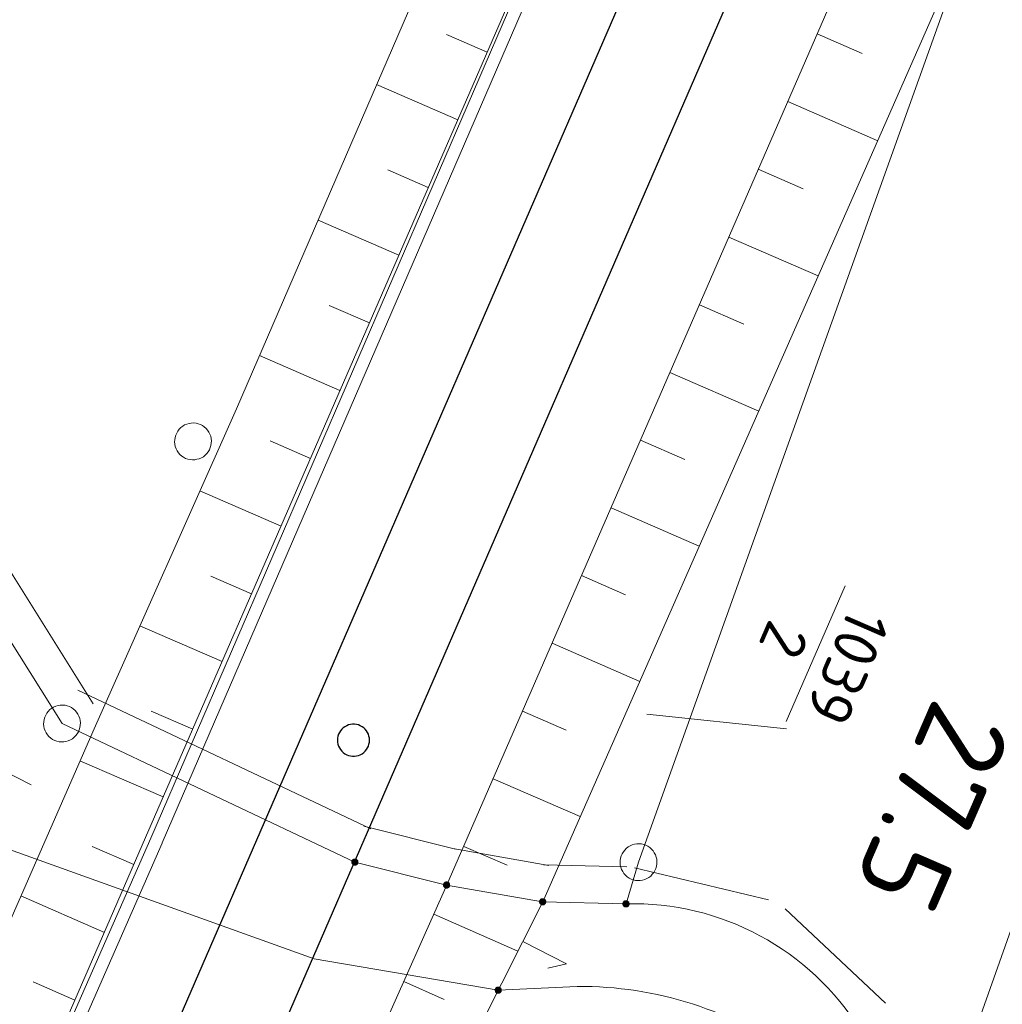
# Model space of a CAD drawing. Header units: metres. Extents: x 3425540 to 3446143, y 5432760 to 5444637.
# Tile 492 of 656: x 3436865 to 3436905, y 5443604 to 5443644. Entities that reach past the tile are written whole.
import ezdxf
from ezdxf.enums import TextEntityAlignment as Align

# ---------------------------------------------------------------- set-up
doc = ezdxf.new("R2010")
doc.units = ezdxf.units.M
for name, color, linetype, lineweight in [('B_Bestand', 9, 'Continuous', 18), ('B_Böschung', 9, 'Continuous', 18), ('B_Flurgrenzen', 9, 'Continuous', 18), ('B_Gleisachse', 9, 'Continuous', 25), ('B_Kilometrierung', 9, 'Continuous', 25), ('Bestand Kabeltröge', 9, 'Continuous', 18)]:
    doc.layers.add(name, color=color, linetype=linetype, lineweight=lineweight)
doc.styles.get("Standard").update_dxf_attribs({"font": 'isocpeur.ttf'})

msp = doc.modelspace()

# ---------------------------------------------------------------- linework, layer by layer
at = {"layer": 'B_Bestand'}
msp.add_lwpolyline([(3436864.292, 5443610.746), (3436877.045, 5443606.161), (3436884.523, 5443604.893)], dxfattribs=at)
at = {"layer": 'B_Böschung'}
for p, q in [((3436884.072, 5443643.01), (3436882.424, 5443643.726)), ((3436897.474, 5443643.748), (3436899.309, 5443642.95)), ((3436882.876, 5443640.258), (3436879.584, 5443641.689)), ((3436896.279, 5443640.996), (3436899.936, 5443639.407)), ((3436895.083, 5443638.245), (3436896.905, 5443637.453)), ((3436881.681, 5443637.507), (3436880.037, 5443638.221)), ((3436880.485, 5443634.756), (3436877.203, 5443636.183)), ((3436893.887, 5443635.494), (3436897.519, 5443633.915)), ((3436879.289, 5443632.004), (3436877.651, 5443632.717)), ((3436892.691, 5443632.742), (3436894.501, 5443631.956)), ((3436878.093, 5443629.253), (3436874.821, 5443630.676)), ((3436891.495, 5443629.991), (3436895.102, 5443628.423)), ((3436876.897, 5443626.502), (3436875.26, 5443627.213)), ((3436890.299, 5443627.24), (3436892.096, 5443626.458)), ((3436875.701, 5443623.751), (3436872.404, 5443625.184)), ((3436889.103, 5443624.489), (3436892.685, 5443622.93)), ((3436874.505, 5443620.999), (3436872.845, 5443621.721)), ((3436887.906, 5443621.737), (3436889.691, 5443620.961)), ((3436873.309, 5443618.248), (3436869.965, 5443619.702)), ((3436886.709, 5443618.986), (3436890.268, 5443617.439)), ((3436872.113, 5443615.497), (3436870.429, 5443616.229)), ((3436885.513, 5443616.235), (3436887.286, 5443615.464)), ((3436870.917, 5443612.746), (3436867.533, 5443614.217)), ((3436884.316, 5443613.484), (3436887.851, 5443611.947)), ((3436869.721, 5443609.994), (3436868.026, 5443610.732)), ((3436883.12, 5443610.733), (3436884.881, 5443609.967)), ((3436868.524, 5443607.243), (3436865.127, 5443608.721)), ((3436881.913, 5443607.987), (3436885.317, 5443606.473)), ((3436867.327, 5443604.492), (3436865.626, 5443605.233)), ((3436880.692, 5443605.246), (3436882.33, 5443604.516))]:
    msp.add_line(p, q, dxfattribs=at)
for points in [[(3436931.684, 5443762.966), (3436928.736, 5443756.646), (3436925.125, 5443750.009), (3436902.3, 5443695.275), (3436896.437, 5443680.455), (3436891.084, 5443668.232), (3436884.05, 5443652.012), (3436873.885, 5443628.512), (3436868.103, 5443615.518), (3436852.44, 5443579.741), (3436830.428, 5443529.058), (3436813.795, 5443490.716), (3436797.724, 5443453.659), (3436793.428, 5443443.993), (3436794.196, 5443441.892), (3436795.595, 5443439.787)], [(3436935.672, 5443761.24), (3436927.702, 5443743.389), (3436918.57, 5443722.13), (3436905.251, 5443691.549), (3436885.545, 5443646.397), (3436869.929, 5443610.473), (3436858.403, 5443583.977), (3436844.087, 5443550.595), (3436830.71, 5443519.758), (3436813.203, 5443480.002), (3436795.595, 5443439.787)], [(3436945.97, 5443756.784), (3436940.927, 5443744.952), (3436928.663, 5443716.355), (3436917.264, 5443689.609), (3436905.08, 5443661.248), (3436890.331, 5443627.313), (3436882.399, 5443609.076), (3436877.279, 5443597.589), (3436865.618, 5443570.921), (3436851.511, 5443538.607), (3436846.246, 5443526.542), (3436844.74, 5443523.002), (3436829.282, 5443487.109), (3436809.005, 5443440.008), (3436799.937, 5443419.58), (3436785.907, 5443387.796), (3436766.988, 5443344.755), (3436754.197, 5443315.679), (3436751.679, 5443309.895), (3436750.888, 5443309.067), (3436750.422, 5443309.114)], [(3436949.599, 5443755.213), (3436943.844, 5443739.775), (3436928.935, 5443705.578), (3436904.105, 5443648.88), (3436886.328, 5443608.486), (3436883.842, 5443603.534), (3436880.591, 5443595.52), (3436863.263, 5443557.28), (3436848.377, 5443521.878), (3436825.857, 5443468.664), (3436811.317, 5443436.606), (3436807.27, 5443427.302), (3436803.61, 5443420.851), (3436801.112, 5443415.272), (3436789.91, 5443388.974), (3436772.441, 5443349.386), (3436753.755, 5443307.835), (3436752.651, 5443307.312), (3436752.334, 5443307.398)]]:
    msp.add_lwpolyline(points, dxfattribs=at)
at = {"layer": 'B_Flurgrenzen'}
for p, q in [((3436901.956, 5443597.755), (3436938.524, 5443701.254)), ((3436904.104, 5443648.881), (3436890.221, 5443610.095)), ((3436866.804, 5443615.73), (3436858.372, 5443629.183)), ((3436898.611, 5443621.317), (3436896.223, 5443615.809)), ((3436896.232, 5443615.514), (3436890.56, 5443616.107)), ((3436866.804, 5443615.73), (3436878.699, 5443610.098)), ((3436878.699, 5443610.098), (3436882.424, 5443609.166)), ((3436890.221, 5443610.095), (3436889.713, 5443608.401)), ((3436882.424, 5443609.166), (3436886.327, 5443608.486)), ((3436889.713, 5443608.401), (3436886.327, 5443608.486)), ((3436884.523, 5443604.893), (3436887.735, 5443605.046))]:
    msp.add_line(p, q, dxfattribs=at)
for points in [[(3436871.826, 5443626.5), (3436871.916, 5443626.468), (3436872.004, 5443626.449), (3436872.102, 5443626.439), (3436872.195, 5443626.444), (3436872.286, 5443626.462), (3436872.38, 5443626.486), (3436872.466, 5443626.519), (3436872.545, 5443626.569), (3436872.621, 5443626.626), (3436872.683, 5443626.695), (3436872.74, 5443626.767), (3436872.789, 5443626.849), (3436872.826, 5443626.936), (3436872.853, 5443627.027), (3436872.867, 5443627.118), (3436872.875, 5443627.211), (3436872.864, 5443627.306), (3436872.846, 5443627.397), (3436872.812, 5443627.483), (3436872.765, 5443627.567), (3436872.716, 5443627.647), (3436872.657, 5443627.718), (3436872.582, 5443627.782), (3436872.507, 5443627.834), (3436872.423, 5443627.877), (3436872.334, 5443627.909), (3436872.246, 5443627.928), (3436872.147, 5443627.938), (3436872.055, 5443627.933), (3436871.963, 5443627.915), (3436871.87, 5443627.891), (3436871.784, 5443627.858), (3436871.705, 5443627.808), (3436871.629, 5443627.751), (3436871.566, 5443627.682), (3436871.509, 5443627.61), (3436871.461, 5443627.528), (3436871.423, 5443627.441), (3436871.397, 5443627.35), (3436871.383, 5443627.259), (3436871.375, 5443627.166), (3436871.385, 5443627.071), (3436871.404, 5443626.98), (3436871.437, 5443626.894), (3436871.484, 5443626.81), (3436871.534, 5443626.73), (3436871.593, 5443626.66), (3436871.668, 5443626.595), (3436871.742, 5443626.543), (3436871.826, 5443626.5)], [(3436866.505, 5443615.041), (3436866.595, 5443615.009), (3436866.683, 5443614.99), (3436866.781, 5443614.98), (3436866.874, 5443614.985), (3436866.965, 5443615.003), (3436867.059, 5443615.027), (3436867.145, 5443615.06), (3436867.224, 5443615.11), (3436867.3, 5443615.167), (3436867.362, 5443615.236), (3436867.419, 5443615.308), (3436867.468, 5443615.39), (3436867.505, 5443615.477), (3436867.532, 5443615.568), (3436867.546, 5443615.659), (3436867.554, 5443615.752), (3436867.543, 5443615.847), (3436867.525, 5443615.938), (3436867.491, 5443616.024), (3436867.444, 5443616.108), (3436867.395, 5443616.188), (3436867.336, 5443616.259), (3436867.261, 5443616.323), (3436867.186, 5443616.375), (3436867.102, 5443616.418), (3436867.013, 5443616.45), (3436866.925, 5443616.469), (3436866.826, 5443616.479), (3436866.734, 5443616.474), (3436866.642, 5443616.456), (3436866.549, 5443616.432), (3436866.463, 5443616.399), (3436866.384, 5443616.349), (3436866.308, 5443616.292), (3436866.245, 5443616.223), (3436866.188, 5443616.151), (3436866.14, 5443616.069), (3436866.102, 5443615.982), (3436866.076, 5443615.891), (3436866.062, 5443615.8), (3436866.054, 5443615.707), (3436866.064, 5443615.612), (3436866.083, 5443615.521), (3436866.116, 5443615.435), (3436866.163, 5443615.351), (3436866.213, 5443615.271), (3436866.272, 5443615.201), (3436866.347, 5443615.136), (3436866.421, 5443615.084), (3436866.505, 5443615.041)], [(3436865.548, 5443613.239), (3436863.767, 5443614.145), (3436864.528, 5443614.323)], [(3436889.922, 5443609.406), (3436890.012, 5443609.374), (3436890.1, 5443609.355), (3436890.198, 5443609.345), (3436890.291, 5443609.35), (3436890.382, 5443609.368), (3436890.476, 5443609.392), (3436890.562, 5443609.425), (3436890.641, 5443609.475), (3436890.717, 5443609.532), (3436890.779, 5443609.601), (3436890.836, 5443609.673), (3436890.885, 5443609.755), (3436890.922, 5443609.842), (3436890.949, 5443609.933), (3436890.963, 5443610.024), (3436890.971, 5443610.117), (3436890.96, 5443610.212), (3436890.942, 5443610.303), (3436890.908, 5443610.389), (3436890.861, 5443610.473), (3436890.812, 5443610.553), (3436890.753, 5443610.624), (3436890.678, 5443610.688), (3436890.603, 5443610.74), (3436890.519, 5443610.783), (3436890.43, 5443610.815), (3436890.342, 5443610.834), (3436890.243, 5443610.844), (3436890.151, 5443610.839), (3436890.059, 5443610.821), (3436889.966, 5443610.797), (3436889.88, 5443610.764), (3436889.801, 5443610.714), (3436889.725, 5443610.657), (3436889.662, 5443610.588), (3436889.605, 5443610.516), (3436889.557, 5443610.434), (3436889.519, 5443610.347), (3436889.493, 5443610.256), (3436889.479, 5443610.165), (3436889.471, 5443610.072), (3436889.481, 5443609.977), (3436889.5, 5443609.886), (3436889.533, 5443609.8), (3436889.58, 5443609.716), (3436889.63, 5443609.636), (3436889.689, 5443609.566), (3436889.764, 5443609.501), (3436889.838, 5443609.449), (3436889.922, 5443609.406)], [(3436878.649, 5443609.983), (3436878.664, 5443609.978), (3436878.68, 5443609.974), (3436878.695, 5443609.973), (3436878.711, 5443609.973), (3436878.726, 5443609.975), (3436878.741, 5443609.98), (3436878.756, 5443609.986), (3436878.769, 5443609.994), (3436878.782, 5443610.004), (3436878.793, 5443610.015), (3436878.802, 5443610.027), (3436878.811, 5443610.041), (3436878.817, 5443610.055), (3436878.821, 5443610.07), (3436878.824, 5443610.085), (3436878.824, 5443610.101), (3436878.822, 5443610.117), (3436878.819, 5443610.132), (3436878.814, 5443610.148), (3436878.807, 5443610.161), (3436878.798, 5443610.174), (3436878.788, 5443610.186), (3436878.776, 5443610.196), (3436878.763, 5443610.205), (3436878.749, 5443610.212), (3436878.734, 5443610.218), (3436878.718, 5443610.221), (3436878.703, 5443610.223), (3436878.687, 5443610.222), (3436878.672, 5443610.22), (3436878.657, 5443610.216), (3436878.642, 5443610.209), (3436878.629, 5443610.201), (3436878.616, 5443610.191), (3436878.605, 5443610.18), (3436878.595, 5443610.168), (3436878.587, 5443610.155), (3436878.581, 5443610.14), (3436878.577, 5443610.125), (3436878.574, 5443610.11), (3436878.574, 5443610.094), (3436878.576, 5443610.078), (3436878.579, 5443610.063), (3436878.584, 5443610.048), (3436878.591, 5443610.034), (3436878.6, 5443610.021), (3436878.61, 5443610.009), (3436878.622, 5443609.999), (3436878.635, 5443609.99), (3436878.649, 5443609.983)], [(3436878.659, 5443610.005), (3436878.672, 5443610.001), (3436878.686, 5443609.998), (3436878.714, 5443609.998), (3436878.728, 5443610.001), (3436878.741, 5443610.006), (3436878.753, 5443610.013), (3436878.764, 5443610.021), (3436878.774, 5443610.031), (3436878.782, 5443610.042), (3436878.79, 5443610.054), (3436878.794, 5443610.068), (3436878.798, 5443610.081), (3436878.8, 5443610.095), (3436878.796, 5443610.123), (3436878.792, 5443610.136), (3436878.786, 5443610.149), (3436878.778, 5443610.16), (3436878.768, 5443610.171), (3436878.757, 5443610.18), (3436878.745, 5443610.187), (3436878.733, 5443610.192), (3436878.719, 5443610.196), (3436878.705, 5443610.198), (3436878.691, 5443610.198), (3436878.677, 5443610.196), (3436878.663, 5443610.191), (3436878.651, 5443610.186), (3436878.639, 5443610.178), (3436878.628, 5443610.169), (3436878.619, 5443610.159), (3436878.612, 5443610.147), (3436878.605, 5443610.134), (3436878.602, 5443610.12), (3436878.599, 5443610.107), (3436878.598, 5443610.093), (3436878.6, 5443610.079), (3436878.604, 5443610.066), (3436878.609, 5443610.053), (3436878.616, 5443610.04), (3436878.626, 5443610.03), (3436878.635, 5443610.02), (3436878.647, 5443610.012), (3436878.659, 5443610.005)], [(3436878.669, 5443610.028), (3436878.68, 5443610.024), (3436878.692, 5443610.022), (3436878.705, 5443610.022), (3436878.716, 5443610.024), (3436878.729, 5443610.028), (3436878.739, 5443610.033), (3436878.749, 5443610.04), (3436878.758, 5443610.05), (3436878.764, 5443610.06), (3436878.77, 5443610.07), (3436878.773, 5443610.082), (3436878.775, 5443610.094), (3436878.774, 5443610.106), (3436878.772, 5443610.118), (3436878.768, 5443610.13), (3436878.761, 5443610.14), (3436878.754, 5443610.15), (3436878.745, 5443610.158), (3436878.735, 5443610.165), (3436878.724, 5443610.169), (3436878.712, 5443610.172), (3436878.7, 5443610.173), (3436878.687, 5443610.172), (3436878.676, 5443610.17), (3436878.664, 5443610.165), (3436878.654, 5443610.159), (3436878.645, 5443610.15), (3436878.637, 5443610.141), (3436878.631, 5443610.13), (3436878.627, 5443610.119), (3436878.624, 5443610.108), (3436878.623, 5443610.095), (3436878.625, 5443610.083), (3436878.628, 5443610.072), (3436878.633, 5443610.06), (3436878.64, 5443610.05), (3436878.649, 5443610.041), (3436878.658, 5443610.034), (3436878.669, 5443610.028)], [(3436878.679, 5443610.051), (3436878.688, 5443610.048), (3436878.698, 5443610.046), (3436878.708, 5443610.047), (3436878.718, 5443610.05), (3436878.726, 5443610.055), (3436878.734, 5443610.061), (3436878.741, 5443610.069), (3436878.746, 5443610.077), (3436878.749, 5443610.087), (3436878.75, 5443610.097), (3436878.749, 5443610.107), (3436878.747, 5443610.117), (3436878.742, 5443610.125), (3436878.736, 5443610.133), (3436878.728, 5443610.14), (3436878.719, 5443610.145), (3436878.71, 5443610.148), (3436878.7, 5443610.149), (3436878.69, 5443610.148), (3436878.68, 5443610.145), (3436878.671, 5443610.141), (3436878.663, 5443610.134), (3436878.657, 5443610.127), (3436878.652, 5443610.118), (3436878.649, 5443610.109), (3436878.648, 5443610.098), (3436878.649, 5443610.088), (3436878.651, 5443610.079), (3436878.656, 5443610.07), (3436878.662, 5443610.062), (3436878.67, 5443610.055), (3436878.679, 5443610.051)], [(3436878.688, 5443610.073), (3436878.695, 5443610.071), (3436878.703, 5443610.071), (3436878.71, 5443610.074), (3436878.716, 5443610.077), (3436878.72, 5443610.083), (3436878.724, 5443610.089), (3436878.725, 5443610.096), (3436878.725, 5443610.103), (3436878.723, 5443610.11), (3436878.719, 5443610.116), (3436878.713, 5443610.12), (3436878.706, 5443610.124), (3436878.699, 5443610.124), (3436878.692, 5443610.123), (3436878.685, 5443610.121), (3436878.68, 5443610.116), (3436878.675, 5443610.11), (3436878.674, 5443610.103), (3436878.673, 5443610.096), (3436878.674, 5443610.089), (3436878.677, 5443610.082), (3436878.682, 5443610.077), (3436878.688, 5443610.073)], [(3436882.374, 5443609.051), (3436882.389, 5443609.046), (3436882.405, 5443609.042), (3436882.42, 5443609.041), (3436882.436, 5443609.041), (3436882.451, 5443609.043), (3436882.466, 5443609.048), (3436882.481, 5443609.054), (3436882.494, 5443609.062), (3436882.507, 5443609.072), (3436882.518, 5443609.083), (3436882.527, 5443609.095), (3436882.536, 5443609.109), (3436882.542, 5443609.123), (3436882.546, 5443609.138), (3436882.549, 5443609.153), (3436882.549, 5443609.169), (3436882.547, 5443609.185), (3436882.544, 5443609.2), (3436882.539, 5443609.216), (3436882.532, 5443609.229), (3436882.523, 5443609.242), (3436882.513, 5443609.254), (3436882.501, 5443609.264), (3436882.488, 5443609.273), (3436882.474, 5443609.28), (3436882.459, 5443609.286), (3436882.443, 5443609.289), (3436882.428, 5443609.291), (3436882.412, 5443609.29), (3436882.397, 5443609.288), (3436882.382, 5443609.284), (3436882.367, 5443609.277), (3436882.354, 5443609.269), (3436882.341, 5443609.259), (3436882.33, 5443609.248), (3436882.32, 5443609.236), (3436882.312, 5443609.223), (3436882.306, 5443609.208), (3436882.302, 5443609.193), (3436882.299, 5443609.178), (3436882.299, 5443609.162), (3436882.301, 5443609.146), (3436882.304, 5443609.131), (3436882.309, 5443609.116), (3436882.316, 5443609.102), (3436882.325, 5443609.089), (3436882.335, 5443609.077), (3436882.347, 5443609.067), (3436882.36, 5443609.058), (3436882.374, 5443609.051)], [(3436882.384, 5443609.073), (3436882.397, 5443609.069), (3436882.411, 5443609.066), (3436882.439, 5443609.066), (3436882.453, 5443609.069), (3436882.466, 5443609.074), (3436882.478, 5443609.081), (3436882.489, 5443609.089), (3436882.499, 5443609.099), (3436882.507, 5443609.11), (3436882.515, 5443609.122), (3436882.519, 5443609.136), (3436882.523, 5443609.149), (3436882.525, 5443609.163), (3436882.521, 5443609.191), (3436882.517, 5443609.204), (3436882.511, 5443609.217), (3436882.503, 5443609.228), (3436882.493, 5443609.239), (3436882.482, 5443609.248), (3436882.47, 5443609.255), (3436882.458, 5443609.26), (3436882.444, 5443609.264), (3436882.43, 5443609.266), (3436882.416, 5443609.266), (3436882.402, 5443609.264), (3436882.388, 5443609.259), (3436882.376, 5443609.254), (3436882.364, 5443609.246), (3436882.353, 5443609.237), (3436882.344, 5443609.227), (3436882.337, 5443609.215), (3436882.33, 5443609.202), (3436882.327, 5443609.188), (3436882.324, 5443609.175), (3436882.323, 5443609.161), (3436882.325, 5443609.147), (3436882.329, 5443609.134), (3436882.334, 5443609.121), (3436882.341, 5443609.108), (3436882.351, 5443609.098), (3436882.36, 5443609.088), (3436882.372, 5443609.08), (3436882.384, 5443609.073)], [(3436882.394, 5443609.096), (3436882.405, 5443609.092), (3436882.417, 5443609.09), (3436882.43, 5443609.09), (3436882.441, 5443609.092), (3436882.454, 5443609.096), (3436882.464, 5443609.101), (3436882.474, 5443609.108), (3436882.483, 5443609.118), (3436882.489, 5443609.128), (3436882.495, 5443609.138), (3436882.498, 5443609.15), (3436882.5, 5443609.162), (3436882.499, 5443609.174), (3436882.497, 5443609.186), (3436882.493, 5443609.198), (3436882.486, 5443609.208), (3436882.479, 5443609.218), (3436882.47, 5443609.226), (3436882.46, 5443609.233), (3436882.449, 5443609.237), (3436882.437, 5443609.24), (3436882.425, 5443609.241), (3436882.412, 5443609.24), (3436882.401, 5443609.238), (3436882.389, 5443609.233), (3436882.379, 5443609.227), (3436882.37, 5443609.218), (3436882.362, 5443609.209), (3436882.356, 5443609.198), (3436882.352, 5443609.187), (3436882.349, 5443609.176), (3436882.348, 5443609.163), (3436882.35, 5443609.151), (3436882.353, 5443609.14), (3436882.358, 5443609.128), (3436882.365, 5443609.118), (3436882.374, 5443609.109), (3436882.383, 5443609.102), (3436882.394, 5443609.096)], [(3436882.404, 5443609.119), (3436882.413, 5443609.116), (3436882.423, 5443609.114), (3436882.433, 5443609.115), (3436882.443, 5443609.118), (3436882.451, 5443609.123), (3436882.459, 5443609.129), (3436882.466, 5443609.137), (3436882.471, 5443609.145), (3436882.474, 5443609.155), (3436882.475, 5443609.165), (3436882.474, 5443609.175), (3436882.472, 5443609.185), (3436882.467, 5443609.193), (3436882.461, 5443609.201), (3436882.453, 5443609.208), (3436882.444, 5443609.213), (3436882.435, 5443609.216), (3436882.425, 5443609.217), (3436882.415, 5443609.216), (3436882.405, 5443609.213), (3436882.396, 5443609.209), (3436882.388, 5443609.202), (3436882.382, 5443609.195), (3436882.377, 5443609.186), (3436882.374, 5443609.177), (3436882.373, 5443609.166), (3436882.374, 5443609.156), (3436882.376, 5443609.147), (3436882.381, 5443609.138), (3436882.387, 5443609.13), (3436882.395, 5443609.123), (3436882.404, 5443609.119)], [(3436882.413, 5443609.141), (3436882.42, 5443609.139), (3436882.428, 5443609.139), (3436882.435, 5443609.142), (3436882.441, 5443609.145), (3436882.445, 5443609.151), (3436882.449, 5443609.157), (3436882.45, 5443609.164), (3436882.45, 5443609.171), (3436882.448, 5443609.178), (3436882.444, 5443609.184), (3436882.438, 5443609.188), (3436882.431, 5443609.192), (3436882.424, 5443609.192), (3436882.417, 5443609.191), (3436882.41, 5443609.189), (3436882.405, 5443609.184), (3436882.4, 5443609.178), (3436882.399, 5443609.171), (3436882.398, 5443609.164), (3436882.399, 5443609.157), (3436882.402, 5443609.15), (3436882.407, 5443609.145), (3436882.413, 5443609.141)], [(3436886.277, 5443608.371), (3436886.292, 5443608.366), (3436886.308, 5443608.362), (3436886.323, 5443608.361), (3436886.339, 5443608.361), (3436886.354, 5443608.363), (3436886.369, 5443608.368), (3436886.384, 5443608.374), (3436886.397, 5443608.382), (3436886.41, 5443608.392), (3436886.421, 5443608.403), (3436886.43, 5443608.415), (3436886.439, 5443608.429), (3436886.445, 5443608.443), (3436886.449, 5443608.458), (3436886.452, 5443608.473), (3436886.452, 5443608.489), (3436886.45, 5443608.505), (3436886.447, 5443608.52), (3436886.442, 5443608.536), (3436886.435, 5443608.549), (3436886.426, 5443608.562), (3436886.416, 5443608.574), (3436886.404, 5443608.584), (3436886.391, 5443608.593), (3436886.377, 5443608.6), (3436886.362, 5443608.606), (3436886.346, 5443608.609), (3436886.331, 5443608.611), (3436886.315, 5443608.61), (3436886.3, 5443608.608), (3436886.285, 5443608.604), (3436886.27, 5443608.597), (3436886.257, 5443608.589), (3436886.244, 5443608.579), (3436886.233, 5443608.568), (3436886.223, 5443608.556), (3436886.215, 5443608.543), (3436886.209, 5443608.528), (3436886.205, 5443608.513), (3436886.202, 5443608.498), (3436886.202, 5443608.482), (3436886.204, 5443608.466), (3436886.207, 5443608.451), (3436886.212, 5443608.436), (3436886.219, 5443608.422), (3436886.228, 5443608.409), (3436886.238, 5443608.397), (3436886.25, 5443608.387), (3436886.263, 5443608.378), (3436886.277, 5443608.371)], [(3436886.287, 5443608.393), (3436886.3, 5443608.389), (3436886.314, 5443608.386), (3436886.342, 5443608.386), (3436886.356, 5443608.389), (3436886.369, 5443608.394), (3436886.381, 5443608.401), (3436886.392, 5443608.409), (3436886.402, 5443608.419), (3436886.41, 5443608.43), (3436886.418, 5443608.442), (3436886.422, 5443608.456), (3436886.426, 5443608.469), (3436886.428, 5443608.483), (3436886.426, 5443608.497), (3436886.424, 5443608.511), (3436886.42, 5443608.524), (3436886.414, 5443608.537), (3436886.406, 5443608.548), (3436886.396, 5443608.559), (3436886.385, 5443608.568), (3436886.373, 5443608.575), (3436886.361, 5443608.58), (3436886.347, 5443608.584), (3436886.333, 5443608.586), (3436886.319, 5443608.586), (3436886.305, 5443608.584), (3436886.291, 5443608.579), (3436886.279, 5443608.574), (3436886.267, 5443608.566), (3436886.256, 5443608.557), (3436886.247, 5443608.547), (3436886.24, 5443608.535), (3436886.233, 5443608.522), (3436886.23, 5443608.508), (3436886.227, 5443608.495), (3436886.226, 5443608.481), (3436886.228, 5443608.467), (3436886.232, 5443608.454), (3436886.237, 5443608.441), (3436886.244, 5443608.428), (3436886.254, 5443608.418), (3436886.263, 5443608.408), (3436886.275, 5443608.4), (3436886.287, 5443608.393)], [(3436886.297, 5443608.416), (3436886.308, 5443608.412), (3436886.32, 5443608.41), (3436886.333, 5443608.41), (3436886.344, 5443608.412), (3436886.357, 5443608.416), (3436886.367, 5443608.421), (3436886.377, 5443608.428), (3436886.386, 5443608.438), (3436886.392, 5443608.448), (3436886.398, 5443608.458), (3436886.401, 5443608.47), (3436886.403, 5443608.482), (3436886.402, 5443608.494), (3436886.4, 5443608.506), (3436886.396, 5443608.518), (3436886.389, 5443608.528), (3436886.382, 5443608.538), (3436886.373, 5443608.546), (3436886.363, 5443608.553), (3436886.352, 5443608.557), (3436886.34, 5443608.56), (3436886.328, 5443608.561), (3436886.315, 5443608.56), (3436886.304, 5443608.558), (3436886.292, 5443608.553), (3436886.282, 5443608.547), (3436886.273, 5443608.538), (3436886.265, 5443608.529), (3436886.259, 5443608.518), (3436886.255, 5443608.507), (3436886.252, 5443608.496), (3436886.251, 5443608.483), (3436886.253, 5443608.471), (3436886.256, 5443608.46), (3436886.261, 5443608.448), (3436886.268, 5443608.438), (3436886.277, 5443608.429), (3436886.286, 5443608.422), (3436886.297, 5443608.416)], [(3436886.307, 5443608.439), (3436886.316, 5443608.436), (3436886.326, 5443608.434), (3436886.336, 5443608.435), (3436886.346, 5443608.438), (3436886.354, 5443608.443), (3436886.362, 5443608.449), (3436886.369, 5443608.457), (3436886.374, 5443608.465), (3436886.377, 5443608.475), (3436886.378, 5443608.485), (3436886.377, 5443608.495), (3436886.375, 5443608.505), (3436886.37, 5443608.513), (3436886.364, 5443608.521), (3436886.356, 5443608.528), (3436886.347, 5443608.533), (3436886.338, 5443608.536), (3436886.328, 5443608.537), (3436886.318, 5443608.536), (3436886.308, 5443608.533), (3436886.299, 5443608.529), (3436886.291, 5443608.522), (3436886.285, 5443608.515), (3436886.28, 5443608.506), (3436886.277, 5443608.497), (3436886.276, 5443608.486), (3436886.277, 5443608.476), (3436886.279, 5443608.467), (3436886.284, 5443608.458), (3436886.29, 5443608.45), (3436886.298, 5443608.443), (3436886.307, 5443608.439)], [(3436886.316, 5443608.461), (3436886.323, 5443608.459), (3436886.331, 5443608.459), (3436886.338, 5443608.462), (3436886.344, 5443608.465), (3436886.348, 5443608.471), (3436886.352, 5443608.477), (3436886.353, 5443608.484), (3436886.353, 5443608.491), (3436886.351, 5443608.498), (3436886.347, 5443608.504), (3436886.341, 5443608.508), (3436886.334, 5443608.512), (3436886.327, 5443608.512), (3436886.32, 5443608.511), (3436886.313, 5443608.509), (3436886.308, 5443608.504), (3436886.303, 5443608.498), (3436886.302, 5443608.491), (3436886.301, 5443608.484), (3436886.302, 5443608.477), (3436886.305, 5443608.47), (3436886.31, 5443608.465), (3436886.316, 5443608.461)], [(3436889.663, 5443608.286), (3436889.678, 5443608.281), (3436889.694, 5443608.277), (3436889.709, 5443608.276), (3436889.725, 5443608.276), (3436889.74, 5443608.278), (3436889.755, 5443608.283), (3436889.77, 5443608.289), (3436889.783, 5443608.297), (3436889.796, 5443608.307), (3436889.807, 5443608.318), (3436889.816, 5443608.33), (3436889.825, 5443608.344), (3436889.831, 5443608.358), (3436889.835, 5443608.373), (3436889.838, 5443608.388), (3436889.838, 5443608.404), (3436889.836, 5443608.42), (3436889.833, 5443608.435), (3436889.828, 5443608.451), (3436889.821, 5443608.464), (3436889.812, 5443608.477), (3436889.802, 5443608.489), (3436889.79, 5443608.499), (3436889.777, 5443608.508), (3436889.763, 5443608.515), (3436889.748, 5443608.521), (3436889.732, 5443608.524), (3436889.717, 5443608.526), (3436889.701, 5443608.525), (3436889.686, 5443608.523), (3436889.671, 5443608.519), (3436889.656, 5443608.512), (3436889.643, 5443608.504), (3436889.63, 5443608.494), (3436889.619, 5443608.483), (3436889.609, 5443608.471), (3436889.601, 5443608.458), (3436889.595, 5443608.443), (3436889.591, 5443608.428), (3436889.588, 5443608.413), (3436889.588, 5443608.397), (3436889.59, 5443608.381), (3436889.593, 5443608.366), (3436889.598, 5443608.351), (3436889.605, 5443608.337), (3436889.614, 5443608.324), (3436889.624, 5443608.312), (3436889.636, 5443608.302), (3436889.649, 5443608.293), (3436889.663, 5443608.286)], [(3436889.673, 5443608.308), (3436889.686, 5443608.304), (3436889.7, 5443608.301), (3436889.728, 5443608.301), (3436889.742, 5443608.304), (3436889.755, 5443608.309), (3436889.767, 5443608.316), (3436889.778, 5443608.324), (3436889.788, 5443608.334), (3436889.796, 5443608.345), (3436889.804, 5443608.357), (3436889.808, 5443608.371), (3436889.812, 5443608.384), (3436889.814, 5443608.398), (3436889.812, 5443608.412), (3436889.81, 5443608.426), (3436889.806, 5443608.439), (3436889.8, 5443608.452), (3436889.792, 5443608.463), (3436889.782, 5443608.474), (3436889.771, 5443608.483), (3436889.759, 5443608.49), (3436889.747, 5443608.495), (3436889.733, 5443608.499), (3436889.719, 5443608.501), (3436889.705, 5443608.501), (3436889.691, 5443608.499), (3436889.677, 5443608.494), (3436889.665, 5443608.489), (3436889.653, 5443608.481), (3436889.642, 5443608.472), (3436889.633, 5443608.462), (3436889.626, 5443608.45), (3436889.619, 5443608.437), (3436889.616, 5443608.423), (3436889.613, 5443608.41), (3436889.612, 5443608.396), (3436889.614, 5443608.382), (3436889.618, 5443608.369), (3436889.623, 5443608.356), (3436889.63, 5443608.343), (3436889.64, 5443608.333), (3436889.649, 5443608.323), (3436889.661, 5443608.315), (3436889.673, 5443608.308)], [(3436889.683, 5443608.331), (3436889.694, 5443608.327), (3436889.706, 5443608.325), (3436889.719, 5443608.325), (3436889.73, 5443608.327), (3436889.743, 5443608.331), (3436889.753, 5443608.336), (3436889.763, 5443608.343), (3436889.772, 5443608.353), (3436889.784, 5443608.373), (3436889.787, 5443608.385), (3436889.789, 5443608.397), (3436889.788, 5443608.409), (3436889.786, 5443608.421), (3436889.782, 5443608.433), (3436889.775, 5443608.443), (3436889.768, 5443608.453), (3436889.759, 5443608.461), (3436889.749, 5443608.468), (3436889.738, 5443608.472), (3436889.726, 5443608.475), (3436889.714, 5443608.476), (3436889.701, 5443608.475), (3436889.69, 5443608.473), (3436889.678, 5443608.468), (3436889.668, 5443608.462), (3436889.659, 5443608.453), (3436889.651, 5443608.444), (3436889.645, 5443608.433), (3436889.641, 5443608.422), (3436889.638, 5443608.411), (3436889.637, 5443608.398), (3436889.639, 5443608.386), (3436889.642, 5443608.375), (3436889.647, 5443608.363), (3436889.654, 5443608.353), (3436889.663, 5443608.344), (3436889.672, 5443608.337), (3436889.683, 5443608.331)], [(3436889.693, 5443608.354), (3436889.702, 5443608.351), (3436889.712, 5443608.349), (3436889.722, 5443608.35), (3436889.732, 5443608.353), (3436889.74, 5443608.358), (3436889.748, 5443608.364), (3436889.755, 5443608.372), (3436889.76, 5443608.38), (3436889.763, 5443608.39), (3436889.764, 5443608.4), (3436889.763, 5443608.41), (3436889.761, 5443608.42), (3436889.756, 5443608.428), (3436889.75, 5443608.436), (3436889.742, 5443608.443), (3436889.733, 5443608.448), (3436889.724, 5443608.451), (3436889.714, 5443608.452), (3436889.704, 5443608.451), (3436889.694, 5443608.448), (3436889.685, 5443608.444), (3436889.677, 5443608.437), (3436889.671, 5443608.43), (3436889.666, 5443608.421), (3436889.663, 5443608.412), (3436889.662, 5443608.401), (3436889.663, 5443608.391), (3436889.665, 5443608.382), (3436889.67, 5443608.373), (3436889.676, 5443608.365), (3436889.684, 5443608.358), (3436889.693, 5443608.354)], [(3436889.702, 5443608.376), (3436889.709, 5443608.374), (3436889.717, 5443608.374), (3436889.724, 5443608.377), (3436889.73, 5443608.38), (3436889.734, 5443608.386), (3436889.738, 5443608.392), (3436889.739, 5443608.399), (3436889.739, 5443608.406), (3436889.737, 5443608.413), (3436889.733, 5443608.419), (3436889.727, 5443608.423), (3436889.72, 5443608.427), (3436889.713, 5443608.427), (3436889.706, 5443608.426), (3436889.699, 5443608.424), (3436889.694, 5443608.419), (3436889.689, 5443608.413), (3436889.688, 5443608.406), (3436889.687, 5443608.399), (3436889.688, 5443608.392), (3436889.691, 5443608.385), (3436889.696, 5443608.38), (3436889.702, 5443608.376)], [(3436885.52, 5443606.877), (3436887.301, 5443605.971), (3436886.54, 5443605.793)], [(3436884.648, 5443604.893), (3436884.647, 5443604.909), (3436884.644, 5443604.924), (3436884.639, 5443604.939), (3436884.632, 5443604.953), (3436884.624, 5443604.967), (3436884.615, 5443604.979), (3436884.603, 5443604.989), (3436884.59, 5443604.998), (3436884.576, 5443605.006), (3436884.561, 5443605.012), (3436884.547, 5443605.016), (3436884.531, 5443605.018), (3436884.515, 5443605.018), (3436884.499, 5443605.016), (3436884.485, 5443605.012), (3436884.47, 5443605.006), (3436884.456, 5443604.998), (3436884.443, 5443604.989), (3436884.431, 5443604.979), (3436884.422, 5443604.967), (3436884.414, 5443604.953), (3436884.407, 5443604.939), (3436884.402, 5443604.924), (3436884.399, 5443604.909), (3436884.398, 5443604.893), (3436884.399, 5443604.877), (3436884.402, 5443604.862), (3436884.407, 5443604.847), (3436884.414, 5443604.833), (3436884.422, 5443604.819), (3436884.431, 5443604.807), (3436884.443, 5443604.797), (3436884.456, 5443604.788), (3436884.47, 5443604.78), (3436884.485, 5443604.774), (3436884.499, 5443604.77), (3436884.515, 5443604.768), (3436884.531, 5443604.768), (3436884.547, 5443604.77), (3436884.561, 5443604.774), (3436884.576, 5443604.78), (3436884.59, 5443604.788), (3436884.603, 5443604.797), (3436884.615, 5443604.807), (3436884.624, 5443604.819), (3436884.632, 5443604.833), (3436884.639, 5443604.847), (3436884.644, 5443604.862), (3436884.647, 5443604.877), (3436884.648, 5443604.893)], [(3436884.623, 5443604.893), (3436884.622, 5443604.907), (3436884.619, 5443604.921), (3436884.615, 5443604.933), (3436884.609, 5443604.946), (3436884.6, 5443604.958), (3436884.59, 5443604.968), (3436884.579, 5443604.977), (3436884.567, 5443604.984), (3436884.554, 5443604.988), (3436884.541, 5443604.991), (3436884.527, 5443604.993), (3436884.512, 5443604.992), (3436884.498, 5443604.99), (3436884.486, 5443604.987), (3436884.473, 5443604.98), (3436884.461, 5443604.972), (3436884.451, 5443604.963), (3436884.441, 5443604.952), (3436884.434, 5443604.94), (3436884.429, 5443604.927), (3436884.425, 5443604.914), (3436884.423, 5443604.9), (3436884.423, 5443604.886), (3436884.425, 5443604.872), (3436884.429, 5443604.859), (3436884.434, 5443604.846), (3436884.441, 5443604.834), (3436884.451, 5443604.823), (3436884.461, 5443604.814), (3436884.473, 5443604.806), (3436884.486, 5443604.799), (3436884.498, 5443604.796), (3436884.512, 5443604.794), (3436884.527, 5443604.793), (3436884.541, 5443604.795), (3436884.554, 5443604.798), (3436884.567, 5443604.802), (3436884.579, 5443604.809), (3436884.59, 5443604.818), (3436884.6, 5443604.828), (3436884.609, 5443604.84), (3436884.615, 5443604.853), (3436884.619, 5443604.865), (3436884.622, 5443604.879), (3436884.623, 5443604.893)], [(3436884.599, 5443604.893), (3436884.598, 5443604.905), (3436884.595, 5443604.917), (3436884.59, 5443604.928), (3436884.584, 5443604.938), (3436884.575, 5443604.948), (3436884.566, 5443604.955), (3436884.555, 5443604.962), (3436884.544, 5443604.966), (3436884.532, 5443604.968), (3436884.52, 5443604.969), (3436884.508, 5443604.967), (3436884.496, 5443604.964), (3436884.486, 5443604.959), (3436884.475, 5443604.952), (3436884.466, 5443604.943), (3436884.459, 5443604.933), (3436884.453, 5443604.923), (3436884.449, 5443604.911), (3436884.447, 5443604.899), (3436884.447, 5443604.887), (3436884.449, 5443604.875), (3436884.453, 5443604.863), (3436884.459, 5443604.853), (3436884.466, 5443604.843), (3436884.475, 5443604.834), (3436884.485, 5443604.827), (3436884.496, 5443604.822), (3436884.508, 5443604.819), (3436884.52, 5443604.817), (3436884.532, 5443604.818), (3436884.544, 5443604.82), (3436884.555, 5443604.824), (3436884.566, 5443604.831), (3436884.575, 5443604.838), (3436884.584, 5443604.848), (3436884.59, 5443604.858), (3436884.595, 5443604.869), (3436884.598, 5443604.881), (3436884.599, 5443604.893)], [(3436884.574, 5443604.893), (3436884.573, 5443604.903), (3436884.57, 5443604.913), (3436884.565, 5443604.922), (3436884.559, 5443604.929), (3436884.552, 5443604.935), (3436884.543, 5443604.94), (3436884.533, 5443604.943), (3436884.523, 5443604.944), (3436884.513, 5443604.943), (3436884.503, 5443604.94), (3436884.494, 5443604.935), (3436884.487, 5443604.929), (3436884.481, 5443604.922), (3436884.476, 5443604.913), (3436884.473, 5443604.903), (3436884.472, 5443604.893), (3436884.473, 5443604.883), (3436884.476, 5443604.873), (3436884.481, 5443604.864), (3436884.487, 5443604.857), (3436884.494, 5443604.851), (3436884.503, 5443604.846), (3436884.513, 5443604.843), (3436884.523, 5443604.842), (3436884.533, 5443604.843), (3436884.543, 5443604.846), (3436884.552, 5443604.851), (3436884.559, 5443604.857), (3436884.565, 5443604.864), (3436884.57, 5443604.873), (3436884.573, 5443604.883), (3436884.574, 5443604.893)], [(3436884.55, 5443604.893), (3436884.549, 5443604.9), (3436884.546, 5443604.907), (3436884.541, 5443604.913), (3436884.535, 5443604.917), (3436884.528, 5443604.919), (3436884.521, 5443604.92), (3436884.514, 5443604.918), (3436884.507, 5443604.915), (3436884.502, 5443604.91), (3436884.498, 5443604.904), (3436884.496, 5443604.897), (3436884.496, 5443604.889), (3436884.498, 5443604.882), (3436884.502, 5443604.876), (3436884.507, 5443604.871), (3436884.514, 5443604.868), (3436884.521, 5443604.866), (3436884.528, 5443604.867), (3436884.535, 5443604.869), (3436884.541, 5443604.873), (3436884.546, 5443604.879), (3436884.549, 5443604.886), (3436884.55, 5443604.893)]]:
    msp.add_lwpolyline(points, dxfattribs=at)
for centre, radius, start, end in [((3436890.009, 5443597.566), 10.84, 31.7539, 91.5652), ((3436887.856, 5443590.139), 14.908, 53.9529, 90.4625)]:
    msp.add_arc(centre, radius, start, end, dxfattribs=at)
at = {"layer": 'B_Gleisachse'}
for p, q in [((3436939.527, 5443760.465), (3436690.224, 5443185.626)), ((3436943.198, 5443758.877), (3436693.879, 5443184.001))]:
    msp.add_line(p, q, dxfattribs=at)
at = {"layer": 'B_Kilometrierung'}
msp.add_lwpolyline([(3436879.292, 5443615.05), (3436879.287, 5443615.132), (3436879.272, 5443615.214), (3436879.246, 5443615.291), (3436879.21, 5443615.362), (3436879.169, 5443615.434), (3436879.118, 5443615.495), (3436879.057, 5443615.552), (3436878.99, 5443615.598), (3436878.918, 5443615.639), (3436878.842, 5443615.669), (3436878.765, 5443615.69), (3436878.683, 5443615.7), (3436878.601, 5443615.7), (3436878.519, 5443615.69), (3436878.442, 5443615.669), (3436878.366, 5443615.639), (3436878.294, 5443615.598), (3436878.227, 5443615.552), (3436878.166, 5443615.495), (3436878.115, 5443615.434), (3436878.074, 5443615.362), (3436878.038, 5443615.291), (3436878.012, 5443615.214), (3436877.997, 5443615.132), (3436877.992, 5443615.05), (3436877.997, 5443614.968), (3436878.012, 5443614.886), (3436878.038, 5443614.809), (3436878.074, 5443614.738), (3436878.115, 5443614.666), (3436878.166, 5443614.605), (3436878.227, 5443614.548), (3436878.294, 5443614.502), (3436878.366, 5443614.461), (3436878.442, 5443614.431), (3436878.519, 5443614.41), (3436878.601, 5443614.4), (3436878.683, 5443614.4), (3436878.765, 5443614.41), (3436878.842, 5443614.431), (3436878.918, 5443614.461), (3436878.99, 5443614.502), (3436879.057, 5443614.548), (3436879.118, 5443614.605), (3436879.169, 5443614.666), (3436879.21, 5443614.738), (3436879.246, 5443614.809), (3436879.272, 5443614.886), (3436879.287, 5443614.968), (3436879.292, 5443615.05)], dxfattribs=at)
at = {"layer": 'Bestand Kabeltröge'}
for p, q in [((3436894.642, 5443667.139), (3436870.408, 5443611.072)), ((3436895.1, 5443666.941), (3436870.866, 5443610.874)), ((3436868.075, 5443616.527), (3436859.643, 5443629.98)), ((3436879.341, 5443611.454), (3436867.446, 5443617.086)), ((3436882.788, 5443610.621), (3436879.063, 5443611.553)), ((3436870.408, 5443611.073), (3436832.215, 5443524.022)), ((3436870.866, 5443610.873), (3436832.673, 5443523.822)), ((3436886.584, 5443609.964), (3436882.681, 5443610.644)), ((3436889.751, 5443609.901), (3436886.365, 5443609.986)), ((3436895.502, 5443608.565), (3436890.06, 5443609.86)), ((3436900.255, 5443604.362), (3436896.184, 5443608.198))]:
    msp.add_line(p, q, dxfattribs=at)

# ---------------------------------------------------------------- texts
at = {"layer": 'B_Flurgrenzen'}
msp.add_text('1039', height=1.8, rotation=246.5614, dxfattribs=at).set_placement((3436897.877, 5443618.366), align=Align.CENTER)
msp.add_text('2', height=1.8, rotation=246.5614, dxfattribs=at).set_placement((3436896.958, 5443618.762), align=Align.TOP_CENTER)
at = {"layer": 'B_Kilometrierung'}
msp.add_text('27.5', height=3.499, rotation=246.5535, dxfattribs=at).set_placement((3436902.179, 5443612.334), align=Align.MIDDLE)

doc.saveas('drawing.dxf')
